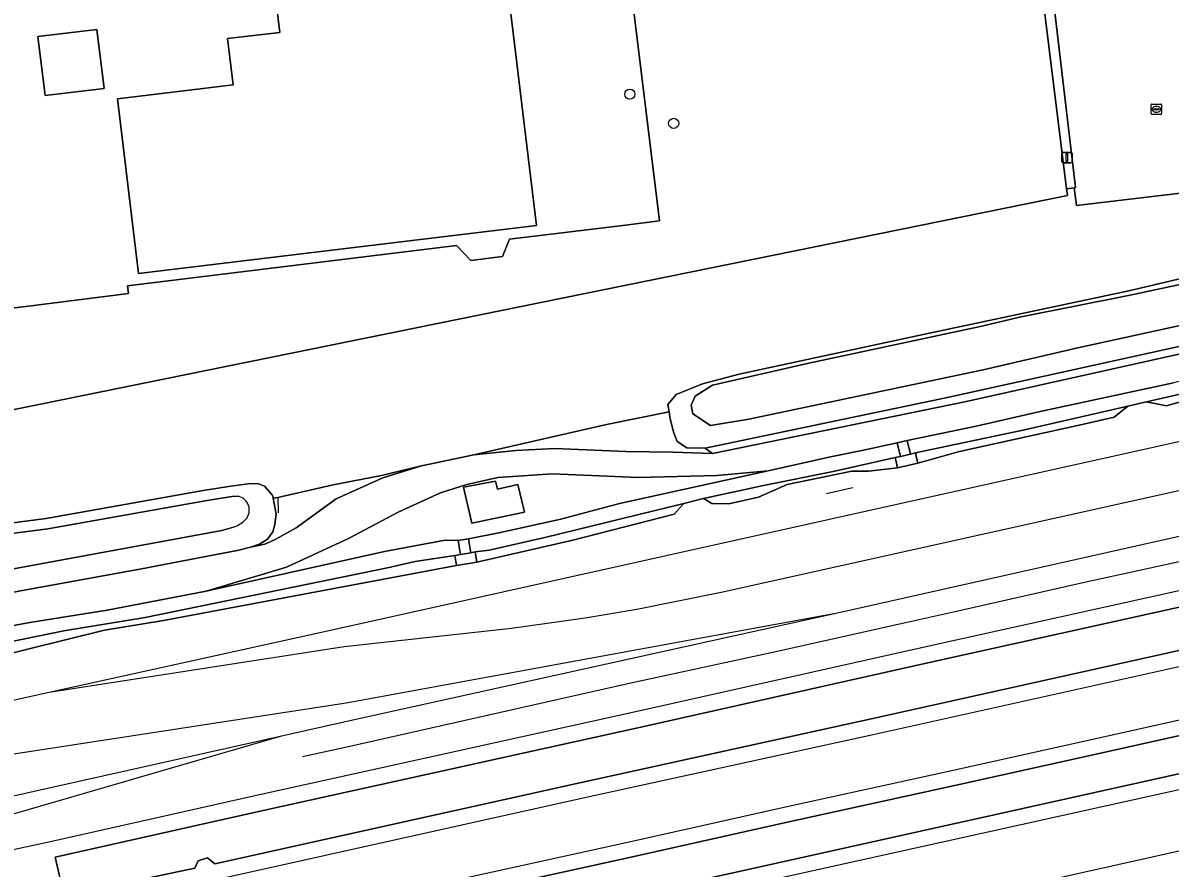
# Model space of a CAD drawing. Extents: x 161477 to 163040, y 383680 to 384871.
# Drawn here: x 162118.8 to 162229.1, y 383930.5 to 384011.8 of the extents above; entities that cross this region are included whole.
import ezdxf

# ---------------------------------------------------------------- set-up
doc = ezdxf.new("R2010")
doc.units = 0
for name, color, linetype in [('IMGEO_Boom', 7, 'Continuous'), ('IMGEO_Erf', 7, 'Continuous'), ('IMGEO_Grasland_overig', 7, 'Continuous'), ('IMGEO_Groenvoorziening', 7, 'Continuous'), ('IMGEO_Haag', 7, 'Continuous'), ('IMGEO_Hek', 7, 'Continuous'), ('IMGEO_Kolk', 7, 'Continuous'), ('IMGEO_Lichtmast', 7, 'Continuous'), ('IMGEO_Loofbos', 7, 'Continuous'), ('IMGEO_Oever', 7, 'Continuous'), ('IMGEO_Pand', 7, 'Continuous'), ('IMGEO_Perron', 7, 'Continuous'), ('IMGEO_Spoor', 7, 'Continuous'), ('IMGEO_Spoorbaan_halfverhard', 7, 'Continuous'), ('IMGEO_Terreindeel_gesloten', 7, 'Continuous'), ('IMGEO_Terreindeel_onvherhard', 7, 'Continuous'), ('IMGEO_Terreindeel_open', 7, 'Continuous'), ('IMGEO_Voetpad_op_trap', 7, 'Continuous'), ('IMGEO_Waterloop', 7, 'Continuous')]:
    doc.layers.add(name, color=color, linetype=linetype)

msp = doc.modelspace()

# ---------------------------------------------------------------- linework, layer by layer
at = {"layer": 'IMGEO_Boom'}
for centre in [(162177.15, 384004.99), (162181.37, 384002.17)]:
    msp.add_circle(centre, 0.489, dxfattribs=at)
at = {"layer": 'IMGEO_Erf'}
msp.add_lwpolyline([(162240.13, 384041.68), (162214.99, 384038.71), (162220.05, 383995.99), (162219.92, 383995.98), (162220.12, 383994.28), (162232.02, 383995.68)], dxfattribs=at)
for points in [[(162175.49, 384029.69), (162166.71, 384028.64), (162137.28, 384025.13), (162137.12, 384025.11), (162122.23, 384023.38), (162090.82, 384019.44), (162089.58, 384019.29), (162090.98, 384006.63), (162094.14, 383981.53), (162101.54, 383982.46), (162106.53, 383983.07), (162119.03, 383984.56), (162128.9, 383985.81), (162128.8, 383986.54), (162160.48, 383990.42), (162161.86, 383988.98), (162164.89, 383989.35), (162165.58, 383991.04), (162176.49, 383992.36), (162180.02, 383992.8)], [(162138.98, 384005.87), (162138.45, 384010.33), (162143.47, 384010.93), (162142.71, 384017.26), (162164.84, 384019.93), (162167.25, 384000), (162168.17, 383992.34), (162129.89, 383987.73), (162128.4, 384000), (162127.85, 384004.53)], [(162120.89, 384004.85), (162120.2, 384010.53), (162125.88, 384011.21), (162126.56, 384005.53)]]:
    msp.add_lwpolyline(points, close=True, dxfattribs=at)
at = {"layer": 'IMGEO_Grasland_overig'}
msp.add_lwpolyline([(162230.73, 383980.85), (162207.55, 383975.75), (162184.4, 383970.91), (162185.09, 383970.4), (162209.37, 383975.39), (162244.66, 383983.25)], dxfattribs=at)
for points in [[(162216.65, 383974.44), (162210.47, 383973.03), (162203.84, 383971.67), (162203.87, 383971.54), (162204.15, 383970.35), (162204.63, 383970.46), (162215.14, 383972.7), (162225.07, 383974.96), (162226.87, 383975.37), (162233.15, 383976.81), (162239.2, 383978.08), (162241.39, 383978.54), (162243.71, 383979.03), (162249.19, 383980.25), (162251.68, 383981.14), (162252.18, 383981.24), (162251.97, 383982.32), (162244.47, 383980.54), (162237.27, 383979.06), (162229.46, 383977.21)], [(162233.15, 383976.81), (162226.87, 383975.37), (162228.8, 383975.01), (162233.68, 383976.42), (162238.4, 383977.5), (162239.2, 383978.08)], [(162185.09, 383970.4), (162184.4, 383970.91), (162182.62, 383970.95), (162181.7, 383971.57), (162181.36, 383972.47), (162181.01, 383973.91), (162180.92, 383974.41), (162174.9, 383973.2), (162162.15, 383970.28), (162166.17, 383970.69), (162169.95, 383970.89), (162176.77, 383970.6), (162181.3, 383970.54)], [(162215.14, 383972.7), (162204.63, 383970.46), (162204.71, 383970.15), (162204.86, 383969.48), (162208.88, 383970.6), (162220.69, 383973.19), (162223.75, 383973.9), (162225.07, 383974.96)], [(162196.45, 383970.1), (162190.46, 383968.74), (162176.16, 383965.61), (162170.52, 383964.1), (162164.56, 383962.78), (162161.62, 383962.2), (162161.84, 383960.86), (162162.27, 383960.94), (162163.62, 383961.1), (162168.97, 383962.34), (162182.34, 383965.61), (162184.25, 383966.07), (162190.01, 383967.34), (162196.89, 383968.71), (162202.69, 383970.01), (162203.18, 383970.12), (162202.87, 383971.44), (162199.65, 383970.72)], [(162196.89, 383968.71), (162190.01, 383967.34), (162184.25, 383966.07), (162185.03, 383965.59), (162186.69, 383965.58), (162189.54, 383966.22), (162192.29, 383967.42), (162198.5, 383968.71), (162200.12, 383968.72), (162202.92, 383969.04), (162202.75, 383969.76), (162202.69, 383970.01)], [(162157.11, 383969.23), (162153.27, 383968.3), (162148.62, 383967.38), (162143.27, 383966.18), (162142.84, 383966.11), (162143.13, 383964.57), (162143, 383963.58), (162142.79, 383962.87), (162142.29, 383962.18), (162141.51, 383961.69), (162140.66, 383961.41), (162142.03, 383961.68), (162143.04, 383962.12), (162145.03, 383963.26), (162148.88, 383966.03), (162153.38, 383968.08)], [(162164.56, 383962.78), (162170.52, 383964.1), (162176.16, 383965.61), (162190.46, 383968.74), (162185.52, 383968.29), (162177.96, 383968.1), (162169.71, 383968.44), (162164.46, 383968.09), (162161.48, 383967.44), (162158.92, 383966.63), (162154.86, 383964.75), (162150.09, 383962.24), (162144.12, 383959.47), (162136.37, 383957.17), (162153.55, 383960.98), (162159.38, 383962.06), (162160.63, 383962.03), (162161.62, 383962.2)], [(162164.22, 383967.74), (162164.42, 383966.98), (162166.36, 383967.41), (162167.02, 383964.75), (162161.94, 383963.69), (162161.16, 383967.16)], [(162168.97, 383962.34), (162163.62, 383961.1), (162162.27, 383960.94), (162162.44, 383959.95), (162171.66, 383962.08), (162181.42, 383964.58), (162182.34, 383965.61)], [(162159.38, 383962.06), (162153.55, 383960.98), (162136.37, 383957.17), (162126.86, 383955.33), (162119.43, 383954.14), (162106.12, 383951.67), (162104.92, 383951.3), (162104.16, 383951.02), (162103.44, 383950.68), (162103.6, 383949.82), (162104.12, 383949.91), (162108.96, 383950.74), (162113.59, 383951.49), (162122.68, 383953.34), (162130.51, 383954.62), (162153.83, 383959.41), (162156.48, 383960.02), (162160.3, 383960.6), (162160.86, 383960.7), (162160.63, 383962.03)], [(162153.83, 383959.41), (162130.51, 383954.62), (162122.68, 383953.34), (162113.59, 383951.49), (162108.96, 383950.74), (162104.12, 383949.91), (162104.31, 383948.93), (162108.93, 383949.91), (162115.56, 383950.69), (162126.61, 383953.42), (162132.28, 383954.35), (162160.47, 383959.62), (162160.3, 383960.6), (162156.48, 383960.02)]]:
    msp.add_lwpolyline(points, close=True, dxfattribs=at)
at = {"layer": 'IMGEO_Groenvoorziening'}
msp.add_lwpolyline([(162240.06, 384042.33), (162214.03, 384039.47), (162216.23, 384019.73), (162219.17, 383995.88), (162219.92, 383995.98), (162220.05, 383995.99), (162214.99, 384038.71), (162240.13, 384041.68)], close=True, dxfattribs=at)
at = {"layer": 'IMGEO_Haag'}
msp.add_lwpolyline([(162240.13, 384041.68), (162240.06, 384042.33), (162214.03, 384039.47), (162216.23, 384019.73), (162219.17, 383995.88), (162219.92, 383995.98), (162220.05, 383995.99), (162214.99, 384038.71)], close=True, dxfattribs=at)
at = {"layer": 'IMGEO_Hek'}
for points in [[(162180.93, 383974.41), (162174.9, 383973.2), (162162.15, 383970.28), (162157.11, 383969.23), (162153.27, 383968.3), (162148.62, 383967.38), (162143.27, 383966.18), (162143.3, 383964.69)], [(162196.09, 383966.57), (162198.62, 383967.13)], [(162240.29, 383962.24), (162220.89, 383958), (162208.57, 383955.21), (162203.68, 383954.13), (162191.5, 383951.39), (162176.96, 383948.23), (162150.22, 383942.21), (162145.64, 383941.21)]]:
    msp.add_lwpolyline(points, dxfattribs=at)
at = {"layer": 'IMGEO_Kolk'}
for p, q in [((162227.32, 384003.11), (162227.32, 384003.96)), ((162227.39, 384004.03), (162228.24, 384004.03)), ((162228.24, 384003.03), (162227.39, 384003.03)), ((162227.57, 384003.53), (162227.57, 384003.54)), ((162228.01, 384003.49), (162227.61, 384003.49)), ((162227.62, 384003.58), (162228.01, 384003.58)), ((162227.8, 384003.81), (162227.83, 384003.81)), ((162227.83, 384003.25), (162227.8, 384003.25)), ((162228.06, 384003.54), (162228.06, 384003.53)), ((162228.32, 384003.96), (162228.32, 384003.11))]:
    msp.add_line(p, q, dxfattribs=at)
for points in [[(162227.32, 384003.11), (162227.32, 384003.96)], [(162227.39, 384004.03), (162228.24, 384004.03)], [(162228.24, 384003.03), (162227.39, 384003.03)], [(162228.32, 384003.96), (162228.32, 384003.11)]]:
    msp.add_lwpolyline(points, dxfattribs=at)
for centre, radius, start, end in [((162227.39, 384003.96), 0.0765, 91.552, 178.448), ((162227.39, 384003.96), 0.0765, 91.552, 178.448), ((162227.39, 384003.11), 0.0765, 181.552, 268.448), ((162227.39, 384003.11), 0.0765, 181.552, 268.448), ((162227.61, 384003.54), 0.0403, 85.8775, 175.7526), ((162227.61, 384003.53), 0.0366, 178.938, 274.7102), ((162228.02, 384003.54), 0.0386, 1.7309, 96.639), ((162228.02, 384003.53), 0.043, 264.8664, 352.4533), ((162228.24, 384003.96), 0.0765, 1.552, 88.448), ((162228.24, 384003.96), 0.0765, 1.552, 88.448), ((162228.24, 384003.11), 0.0765, 271.552, 358.448), ((162228.24, 384003.11), 0.0765, 271.552, 358.448)]:
    msp.add_arc(centre, radius, start, end, dxfattribs=at)
for centre, major_axis, ratio, start_param, end_param in [((162227.8, 384003.53), (-0.387, 0.002), 0.722429, 4.712389, 7.853982), ((162227.83, 384003.53), (-0.39, 0.002), 0.717154, 1.570796, 4.712389)]:
    msp.add_ellipse(centre, major_axis=major_axis, ratio=ratio, start_param=start_param, end_param=end_param, dxfattribs=at)
at = {"layer": 'IMGEO_Lichtmast'}
for p, q in [((162218.71, 383998.47), (162218.71, 383999.27)), ((162218.71, 383999.27), (162218.71, 383998.47)), ((162218.81, 383999.37), (162219.6, 383999.37)), ((162219.6, 383999.37), (162218.81, 383999.37)), ((162219.7, 383999.27), (162219.7, 383998.47)), ((162219.7, 383998.47), (162219.7, 383999.27)), ((162219.6, 383998.37), (162218.81, 383998.37)), ((162218.81, 383998.37), (162219.6, 383998.37))]:
    msp.add_line(p, q, dxfattribs=at)
msp.add_lwpolyline([(162219.13, 383999.25), (162219.28, 383999.25), (162219.28, 383998.5), (162219.13, 383998.5), (162219.13, 383999.25)], dxfattribs=at)
for centre, start, end in [((162218.81, 383999.27), 90, 180), ((162218.81, 383999.27), 90, 180), ((162219.6, 383999.27), 0, 90), ((162219.6, 383999.27), 360, 90), ((162218.81, 383998.47), 180, 270), ((162218.81, 383998.47), 180, 270), ((162219.6, 383998.47), 270, 0), ((162219.6, 383998.47), 270, 0)]:
    msp.add_arc(centre, 0.1, start, end, dxfattribs=at)
at = {"layer": 'IMGEO_Loofbos'}
for points in [[(162175.49, 384029.69), (162180.02, 383992.8), (162176.49, 383992.36), (162165.58, 383991.04), (162164.89, 383989.35), (162161.86, 383988.98), (162160.48, 383990.42), (162128.8, 383986.54), (162128.9, 383985.81), (162119.03, 383984.56), (162106.53, 383983.07), (162101.54, 383982.46), (162094.14, 383981.53), (162090.98, 384006.63), (162089.58, 384019.29)], [(162013.21, 383953.38), (162219.25, 383995.24), (162219.17, 383995.88), (162216.23, 384019.73)], [(162232.02, 383995.68), (162220.12, 383994.28), (162219.92, 383995.98), (162219.17, 383995.88), (162219.25, 383995.24), (162013.21, 383953.38)], [(162110.89, 383962.85), (162121, 383964.16), (162136.11, 383966.85), (162138.76, 383967.26), (162140.44, 383967.48), (162141.35, 383967.53), (162141.99, 383967.28), (162142.69, 383966.45), (162142.82, 383966.24), (162142.84, 383966.11), (162143.27, 383966.18), (162148.62, 383967.38), (162153.27, 383968.3), (162157.11, 383969.23), (162162.15, 383970.28), (162174.9, 383973.2), (162180.92, 383974.41), (162180.93, 383974.41), (162180.8, 383975.11), (162181.6, 383976.09), (162184.14, 383977.1), (162187.67, 383978.04), (162205.38, 383981.87), (162225.18, 383986.05), (162233.3, 383987.99)]]:
    msp.add_lwpolyline(points, dxfattribs=at)
at = {"layer": 'IMGEO_Oever'}
for points in [[(162241.86, 383985.28), (162220.27, 383980.56), (162211.14, 383978.46), (162188.6, 383973.7), (162184.92, 383973.09), (162183.2, 383974.22), (162183.05, 383975.07), (162183.45, 383975.92), (162185.1, 383976.98), (162194.39, 383979.09), (162211.01, 383982.66), (162214.64, 383983.52), (162225.31, 383985.64), (162245.94, 383990.07)], [(162233.3, 383987.99), (162225.18, 383986.05), (162205.38, 383981.87), (162187.67, 383978.04), (162184.14, 383977.1), (162181.6, 383976.09), (162180.8, 383975.11), (162180.93, 383974.41), (162180.92, 383974.41), (162181.01, 383973.91), (162181.36, 383972.47), (162181.7, 383971.57), (162182.62, 383970.95), (162184.4, 383970.91), (162207.55, 383975.75), (162230.73, 383980.85)], [(162099.98, 383953.71), (162118.86, 383957.25), (162130, 383959.28), (162139.54, 383961.12), (162140.66, 383961.41), (162141.51, 383961.69), (162142.29, 383962.18), (162142.79, 383962.87), (162143, 383963.58), (162143.13, 383964.57), (162142.84, 383966.11), (162142.82, 383966.24), (162142.69, 383966.45), (162141.99, 383967.28), (162141.35, 383967.53), (162140.44, 383967.48), (162138.76, 383967.26), (162136.11, 383966.85), (162121, 383964.16), (162110.89, 383962.85)], [(162050.88, 383951.98), (162051.19, 383952.03), (162051.96, 383952.17), (162057.07, 383952.9), (162071.85, 383955.47), (162100.12, 383960.44), (162109.49, 383961.66), (162121.16, 383963.17), (162136.28, 383965.86), (162138.86, 383966.27), (162139.46, 383966.3)], [(162139.02, 383963.33), (162137.89, 383963.01), (162116.64, 383959.09), (162097.58, 383955.89), (162070.8, 383951.89), (162057.27, 383949.75), (162051.81, 383948.89)]]:
    msp.add_lwpolyline(points, dxfattribs=at)
for centre, radius, start, end in [((162139.18, 383964.97), 1.36, 319.0257, 78.2155), ((162138.22, 383965.92), 2.71, 287.1052, 317.1223)]:
    msp.add_arc(centre, radius, start, end, dxfattribs=at)
at = {"layer": 'IMGEO_Pand'}
for points in [[(162129.89, 383987.73), (162168.17, 383992.34), (162167.25, 384000), (162164.84, 384019.93), (162142.71, 384017.26), (162143.47, 384010.93), (162138.45, 384010.33), (162138.98, 384005.87), (162127.85, 384004.53), (162128.4, 384000)], [(162120.89, 384004.85), (162126.56, 384005.53), (162125.88, 384011.21), (162120.2, 384010.53)]]:
    msp.add_lwpolyline(points, close=True, dxfattribs=at)
at = {"layer": 'IMGEO_Perron'}
for points in [[(162236.4, 383957.04), (162205.25, 383950.14), (162178.5, 383944.13), (162141.57, 383935.98), (162121.87, 383931.56), (162122.71, 383927.8), (162128.45, 383929.08), (162135.31, 383930.51), (162135.63, 383931.2), (162136.5, 383931.49), (162137.23, 383930.92), (162172.35, 383938.73), (162200.54, 383944.9), (162249.03, 383955.68)], [(162230.94, 383943.46), (162221.43, 383941.34), (162208.56, 383938.49), (162192.46, 383934.96), (162177.41, 383931.6), (162148.76, 383925.3), (162130.79, 383921.34), (162130.15, 383921.18), (162130.16, 383921.11), (162124.57, 383919.87), (162125.33, 383916.75), (162132.79, 383918.2), (162138.33, 383919.35), (162156.43, 383923.31), (162171.95, 383926.73), (162186.94, 383930.03), (162230.55, 383939.72)]]:
    msp.add_lwpolyline(points, dxfattribs=at)
at = {"layer": 'IMGEO_Spoor'}
for points in [[(162525.34, 384032.6), (162509.14, 384030.36), (162493.36, 384027.95), (162475.98, 384025), (162457.2, 384021.48), (162440.93, 384018.2), (162423.7, 384014.55), (162401.26, 384009.64), (162149.2, 383953.57)], [(162517.19, 384026.84), (162503.19, 384024.85), (162494.26, 384023.53), (162484.38, 384021.92), (162457.8, 384017.03), (162430.46, 384011.36), (162185.95, 383957.04), (162177.81, 383955.39), (162172.86, 383954.55), (162165.75, 383953.57), (162149.65, 383951.79)], [(162522.91, 384023.02), (162508.75, 384021.06), (162493.98, 384018.8), (162474.53, 384015.47), (162453.35, 384011.49), (162424.4, 384005.42), (162363.11, 383991.88), (162319.76, 383982.15), (162259.18, 383968.95), (162197.14, 383955.06)], [(162516.93, 384015.68), (162503.64, 384013.67), (162493.28, 384012.02), (162471.56, 384008.42), (162453.09, 384005.32), (162447.82, 384004.39), (162438.62, 384002.73), (162422.41, 383999.62), (162409.91, 383997.09), (162392.54, 383993.36), (162384.28, 383991.52), (162368.49, 383988.03), (162353.25, 383984.63), (162331.04, 383979.7), (162301.46, 383973.15), (162274.22, 383967.05), (162266.99, 383965.42), (162236.06, 383958.54), (162204.92, 383951.64), (162178.16, 383945.64), (162141.24, 383937.49), (162121.53, 383933.06), (162112.43, 383931.11)], [(162112.31, 383923.94), (162128.77, 383927.61), (162135.63, 383929.04), (162172.67, 383937.27), (162200.86, 383943.44), (162249.36, 383954.22), (162273.02, 383959.47), (162284.97, 383962.12), (162336.13, 383973.44), (162362.03, 383979.17), (162388.12, 383984.93), (162414.86, 383990.86), (162441.68, 383996.44), (162470.31, 384001.47), (162497.28, 384005.93), (162523.05, 384009.81)], [(162495.04, 383993.83), (162491.25, 383993.22), (162473.77, 383990.3), (162463.63, 383988.65), (162458.78, 383987.76), (162449.11, 383986.05), (162440.29, 383984.34), (162430.81, 383982.42), (162410.65, 383978.07), (162402.6, 383976.26), (162383.78, 383972.09), (162363.97, 383967.74), (162358.73, 383966.55), (162331.72, 383960.58), (162317.93, 383957.54), (162301.02, 383953.79), (162266.3, 383946.08), (162230.88, 383938.25), (162187.27, 383928.57), (162172.27, 383925.27), (162156.76, 383921.84), (162138.64, 383917.89), (162133.33, 383916.82)], [(161981.95, 383886.79), (162015.79, 383894.36), (162029.29, 383896.79), (162043.99, 383899.13), (162058.27, 383900.92), (162089.66, 383904.4), (162105.43, 383905.98), (162116.55, 383907.59), (162125.44, 383909.1), (162136.16, 383911.23), (162167.56, 383918.35), (162190.79, 383923.42), (162250.53, 383936.75), (162372.17, 383963.7)], [(162197.14, 383955.06), (162149.86, 383946.37)], [(162197.14, 383955.06), (162150.21, 383944.69)], [(162149.2, 383953.57), (162121.29, 383947.41)], [(162149.65, 383951.79), (162121.29, 383947.41)], [(162121.29, 383947.41), (162110.4, 383945.01)], [(162149.86, 383946.37), (162069.13, 383934.01)], [(162230.62, 383944.88), (162221.12, 383942.75), (162208.25, 383939.91), (162192.14, 383936.37), (162177.1, 383933.02), (162148.45, 383926.72), (162129.38, 383922.52)], [(162150.21, 383944.69), (162143.51, 383943.17)], [(162143.51, 383943.17), (162111.79, 383936.09)], [(162143.51, 383943.17), (162112.25, 383934.11)]]:
    msp.add_lwpolyline(points, dxfattribs=at)
at = {"layer": 'IMGEO_Spoorbaan_halfverhard'}
for points in [[(162233.68, 383976.42), (162228.8, 383975.01), (162226.87, 383975.37), (162225.07, 383974.96), (162223.75, 383973.9), (162220.69, 383973.19), (162208.88, 383970.6), (162204.86, 383969.48), (162202.92, 383969.04), (162200.12, 383968.72), (162198.5, 383968.71), (162192.29, 383967.42), (162189.54, 383966.22), (162186.69, 383965.58), (162185.03, 383965.59), (162184.25, 383966.07), (162182.34, 383965.61), (162181.42, 383964.58), (162171.66, 383962.08), (162162.44, 383959.95), (162160.47, 383959.62), (162132.28, 383954.35), (162126.61, 383953.42), (162115.56, 383950.69)], [(162230.55, 383939.72), (162186.94, 383930.03), (162171.95, 383926.73), (162156.43, 383923.31), (162138.33, 383919.35), (162132.79, 383918.2), (162125.33, 383916.75), (162124.57, 383919.87), (162124.22, 383920.62), (162123.84, 383921.92), (162123.7, 383922.81), (162123.25, 383924.75), (162122.59, 383927.77), (162122.71, 383927.8), (162121.87, 383931.56), (162141.57, 383935.98), (162178.5, 383944.13), (162205.25, 383950.14), (162236.4, 383957.04)], [(162249.03, 383955.68), (162200.54, 383944.9), (162172.35, 383938.73), (162137.23, 383930.92), (162136.5, 383931.49), (162135.63, 383931.2), (162135.31, 383930.51), (162128.45, 383929.08), (162129.11, 383926.04), (162129.52, 383924.11), (162130, 383922.19), (162130.15, 383921.18), (162130.79, 383921.34), (162148.76, 383925.3), (162177.41, 383931.6), (162192.46, 383934.96), (162208.56, 383938.49), (162221.43, 383941.34), (162230.94, 383943.46)]]:
    msp.add_lwpolyline(points, dxfattribs=at)
at = {"layer": 'IMGEO_Terreindeel_gesloten'}
for points in [[(162204.71, 383970.15), (162204.63, 383970.46), (162204.15, 383970.35), (162203.18, 383970.12), (162202.69, 383970.01), (162202.75, 383969.76), (162202.92, 383969.04), (162204.86, 383969.48)], [(162161.84, 383960.86), (162160.86, 383960.7), (162160.3, 383960.6), (162160.47, 383959.62), (162162.44, 383959.95), (162162.27, 383960.94)]]:
    msp.add_lwpolyline(points, close=True, dxfattribs=at)
at = {"layer": 'IMGEO_Terreindeel_onvherhard'}
for points in [[(162244.66, 383983.25), (162209.37, 383975.39), (162185.09, 383970.4), (162181.3, 383970.54), (162176.77, 383970.6), (162169.95, 383970.89), (162166.17, 383970.69), (162162.15, 383970.28), (162157.11, 383969.23), (162153.38, 383968.08), (162148.88, 383966.03), (162145.03, 383963.26), (162143.04, 383962.12), (162142.03, 383961.68), (162140.66, 383961.41), (162139.54, 383961.12), (162130, 383959.28), (162118.86, 383957.25), (162099.98, 383953.71)], [(162106.12, 383951.67), (162119.43, 383954.14), (162126.86, 383955.33), (162136.37, 383957.17), (162144.12, 383959.47), (162150.09, 383962.24), (162154.86, 383964.75), (162158.92, 383966.63), (162161.48, 383967.44), (162164.46, 383968.09), (162169.71, 383968.44), (162177.96, 383968.1), (162185.52, 383968.29), (162190.46, 383968.74), (162196.45, 383970.1), (162199.65, 383970.72), (162202.87, 383971.44), (162203.84, 383971.67), (162210.47, 383973.03), (162216.65, 383974.44), (162229.46, 383977.21)]]:
    msp.add_lwpolyline(points, dxfattribs=at)
at = {"layer": 'IMGEO_Terreindeel_open'}
msp.add_lwpolyline([(162164.22, 383967.74), (162161.16, 383967.16), (162161.94, 383963.69), (162167.02, 383964.75), (162166.36, 383967.41), (162164.42, 383966.98)], close=True, dxfattribs=at)
at = {"layer": 'IMGEO_Voetpad_op_trap'}
for points in [[(162203.18, 383970.12), (162204.15, 383970.35), (162203.87, 383971.54), (162203.84, 383971.67), (162202.87, 383971.44)], [(162160.63, 383962.03), (162160.86, 383960.7), (162161.84, 383960.86), (162161.62, 383962.2)]]:
    msp.add_lwpolyline(points, close=True, dxfattribs=at)
at = {"layer": 'IMGEO_Waterloop'}
for points in [[(162245.94, 383990.07), (162225.31, 383985.64), (162214.64, 383983.52), (162211.01, 383982.66), (162194.39, 383979.09), (162185.1, 383976.98), (162183.45, 383975.92), (162183.05, 383975.07), (162183.2, 383974.22), (162184.92, 383973.09), (162188.6, 383973.7), (162211.14, 383978.46), (162220.27, 383980.56), (162241.86, 383985.28)], [(162139.46, 383966.3), (162138.86, 383966.27), (162136.28, 383965.86), (162121.16, 383963.17), (162109.49, 383961.66), (162100.12, 383960.44), (162071.85, 383955.47), (162057.07, 383952.9), (162051.96, 383952.17), (162051.19, 383952.03), (162050.88, 383951.98)], [(162116.64, 383959.09), (162137.89, 383963.01), (162139.02, 383963.33)]]:
    msp.add_lwpolyline(points, dxfattribs=at)
for centre, radius, start, end in [((162139.18, 383964.97), 1.36, 319.0257, 78.2155), ((162138.22, 383965.92), 2.71, 287.1052, 317.1223)]:
    msp.add_arc(centre, radius, start, end, dxfattribs=at)

doc.saveas('drawing.dxf')
